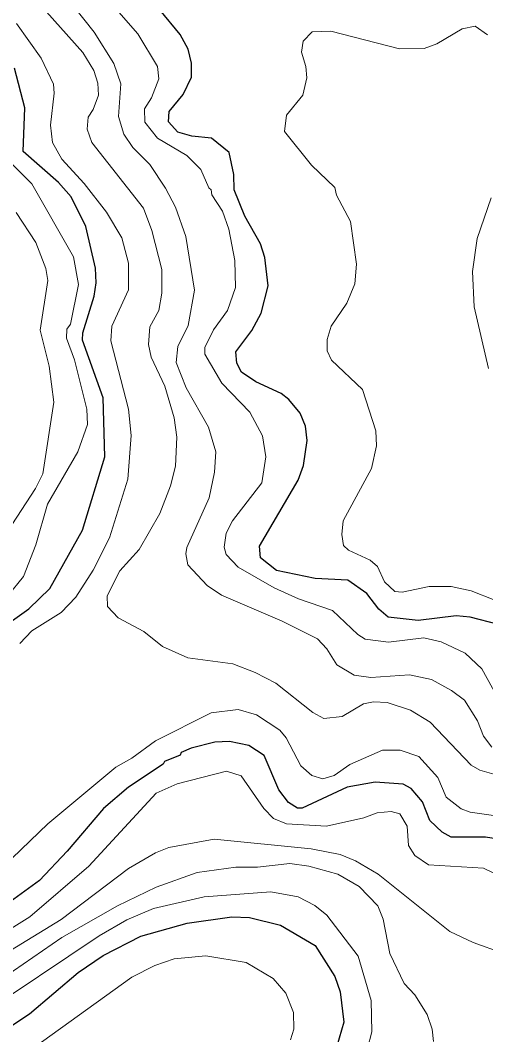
# Model space of a CAD drawing. Extents: x 673.3 to 698.5, y 6984.3 to 7012.3.
# Drawn here: x 684.494 to 685.086, y 6992.271 to 6993.56 of the extents above; entities that cross this region are included whole.
import ezdxf

# ---------------------------------------------------------------- set-up
doc = ezdxf.new("R2010")
doc.units = 0
doc.header["$LTSCALE"] = 0.032
doc.layers.add('1', color=7, linetype='Continuous', lineweight=25)
doc.layers.add('2', color=7, linetype='Continuous', lineweight=13)

msp = doc.modelspace()

# ---------------------------------------------------------------- linework, layer by layer
at = {"layer": '1'}
for points in [[(685.0483, 6992.8032), (684.9998, 6992.7976), (684.962, 6992.8016), (684.9498, 6992.8117), (684.9348, 6992.8317), (684.9106, 6992.8486), (684.8691, 6992.8506), (684.82, 6992.8611), (684.7993, 6992.8769), (684.7984, 6992.8918), (684.8475, 6992.9756), (684.8542, 6992.9941), (684.859, 6993.0261), (684.8566, 6993.0443), (684.8498, 6993.0609), (684.8356, 6993.0782), (684.8256, 6993.0858), (684.7934, 6993.1004), (684.7751, 6993.1127), (684.7692, 6993.1242), (684.7681, 6993.1384), (684.7884, 6993.1659), (684.8004, 6993.1876), (684.8093, 6993.2226), (684.8051, 6993.2584), (684.7996, 6993.2756), (684.7794, 6993.3111), (684.7659, 6993.3443), (684.7654, 6993.3638), (684.7596, 6993.3919), (684.7371, 6993.4098), (684.7121, 6993.4125), (684.6943, 6993.4175), (684.6825, 6993.4307), (684.6835, 6993.4438), (684.701, 6993.4654), (684.7116, 6993.4876), (684.7116, 6993.5052), (684.7076, 6993.5228), (684.6974, 6993.5417), (684.6715, 6993.5731)], [(684.4842, 6992.7973), (684.5048, 6992.8122), (684.5314, 6992.838), (684.5731, 6992.912), (684.6017, 6993.0052), (684.5992, 6993.0801), (684.5733, 6993.1534), (684.5734, 6993.1629), (684.5879, 6993.2091), (684.5903, 6993.2264), (684.5895, 6993.2449), (684.5775, 6993.2977), (684.5587, 6993.3356), (684.5425, 6993.3535), (684.4976, 6993.3929), (684.4999, 6993.4483), (684.4868, 6993.499)], [(685.1019, 6992.7924), (685.0659, 6992.8016), (685.0483, 6992.8032)], [(685.1047, 6992.5191), (685.0857, 6992.5223), (685.0418, 6992.5223), (685.0303, 6992.5287), (685.0147, 6992.5434), (685.0054, 6992.5673), (684.9909, 6992.5841), (684.9807, 6992.5897), (684.9451, 6992.5923), (684.9098, 6992.5859), (684.8526, 6992.559), (684.8463, 6992.559), (684.8349, 6992.5661), (684.8226, 6992.5823), (684.8041, 6992.6259), (684.7847, 6992.6388), (684.76, 6992.6436), (684.7415, 6992.6428), (684.7111, 6992.6355), (684.6988, 6992.6296), (684.6972, 6992.6262), (684.6775, 6992.6183), (684.6755, 6992.6149), (684.6318, 6992.5857), (684.5999, 6992.5587), (684.5536, 6992.5043), (684.5184, 6992.4674), (684.4483, 6992.4163)], [(684.4561, 6992.2654), (684.5058, 6992.2979), (684.5678, 6992.3506), (684.5995, 6992.3718), (684.6471, 6992.3967), (684.7062, 6992.4132), (684.7632, 6992.4211), (684.7856, 6992.4202), (684.8251, 6992.4106), (684.8688, 6992.3846), (684.894, 6992.3455), (684.9007, 6992.3257), (684.9054, 6992.2872), (684.8965, 6992.2568)]]:
    msp.add_lwpolyline(points, dxfattribs=at)
at = {"layer": '2'}
for points in [[(685.106, 6992.6908), (685.0807, 6992.7362), (685.0599, 6992.7561), (685.029, 6992.7704), (685.0072, 6992.7755), (684.9622, 6992.7699), (684.9327, 6992.7739), (684.9233, 6992.7795), (684.8908, 6992.8103), (684.8479, 6992.8251), (684.817, 6992.8389), (684.7709, 6992.8653), (684.7559, 6992.8814), (684.7532, 6992.8904), (684.756, 6992.9085), (684.7639, 6992.9239), (684.8012, 6992.9722), (684.8062, 6993.0052), (684.8018, 6993.0318), (684.7859, 6993.062), (684.7505, 6993.0989), (684.7288, 6993.1356), (684.7288, 6993.1441), (684.7395, 6993.1664), (684.7574, 6993.1912), (684.7678, 6993.2203), (684.767, 6993.2547), (684.759, 6993.2946), (684.751, 6993.3174), (684.7375, 6993.3381), (684.7368, 6993.3445), (684.7337, 6993.3467), (684.7238, 6993.37), (684.7058, 6993.388), (684.6684, 6993.4101), (684.6524, 6993.4301), (684.652, 6993.4474), (684.6607, 6993.4611), (684.67, 6993.4852), (684.6684, 6993.5011), (684.6434, 6993.5425), (684.541, 6993.6597)], [(684.5369, 6993.6091), (684.5878, 6993.5444), (684.6129, 6993.5046), (684.6219, 6993.479), (684.6188, 6993.4375), (684.6257, 6993.4149), (684.6372, 6993.398), (684.6588, 6993.3763), (684.6788, 6993.3464), (684.6915, 6993.3223), (684.7044, 6993.2851), (684.7157, 6993.2169), (684.7077, 6993.1719), (684.6945, 6993.1453), (684.6921, 6993.125), (684.7051, 6993.093), (684.7335, 6993.0429), (684.7426, 6993.0118), (684.741, 6992.9859), (684.7344, 6992.9532), (684.7057, 6992.8903), (684.7044, 6992.8821), (684.7071, 6992.8681), (684.7317, 6992.8417), (684.7497, 6992.8294), (684.8268, 6992.7966), (684.8718, 6992.774), (684.8836, 6992.7614), (684.8967, 6992.7413), (684.9185, 6992.7281), (684.9399, 6992.7251), (684.989, 6992.7283), (685.0169, 6992.7225), (685.0423, 6992.7085), (685.0587, 6992.6963), (685.0755, 6992.67), (685.0828, 6992.6504), (685.0935, 6992.6365)], [(684.6741, 6993.2433), (684.6613, 6993.2929), (684.6505, 6993.3212), (684.5849, 6993.4043), (684.5789, 6993.4213), (684.5805, 6993.4365), (684.5869, 6993.4464), (684.5935, 6993.4645), (684.5928, 6993.4797), (684.5877, 6993.4957), (684.5736, 6993.5186), (684.5166, 6993.5823)], [(684.4893, 6993.5557), (684.5204, 6993.5115), (684.5361, 6993.4786), (684.5373, 6993.4671), (684.5325, 6993.4264), (684.535, 6993.4043), (684.547, 6993.3833), (684.5753, 6993.3524), (684.6035, 6993.3161), (684.6231, 6993.2832), (684.6318, 6993.2514), (684.6318, 6993.2173), (684.6106, 6993.1711), (684.609, 6993.1524), (684.6317, 6993.066), (684.635, 6993.0323), (684.6309, 6992.9769), (684.6073, 6992.9026), (684.5867, 6992.8612), (684.5646, 6992.8271), (684.5459, 6992.8077), (684.5086, 6992.7844), (684.4935, 6992.7684)], [(685.0883, 6993.5413), (685.0726, 6993.5523), (685.0559, 6993.549), (685.0235, 6993.5296), (685.0075, 6993.524), (684.9764, 6993.5232), (684.8889, 6993.5459), (684.865, 6993.5451), (684.8536, 6993.5332), (684.8518, 6993.5191), (684.8573, 6993.5009), (684.8582, 6993.4866), (684.8532, 6993.4646), (684.8324, 6993.4391), (684.8298, 6993.4184), (684.8642, 6993.3755), (684.8938, 6993.3475), (684.8963, 6993.3377), (684.9137, 6993.3043), (684.9217, 6993.2501), (684.9193, 6993.2251), (684.9094, 6993.2004), (684.8892, 6993.1713), (684.8841, 6993.1541), (684.8841, 6993.1397), (684.8899, 6993.1281), (684.929, 6993.0908), (684.9461, 6993.0381), (684.947, 6993.0193), (684.9404, 6992.9905), (684.9047, 6992.9238), (684.903, 6992.9065), (684.905, 6992.8926), (684.9113, 6992.8867), (684.9388, 6992.874), (684.9483, 6992.8661), (684.9573, 6992.8466), (684.9704, 6992.8343), (684.9797, 6992.8335), (685.0138, 6992.8406), (685.042, 6992.8406), (685.0672, 6992.835), (685.0975, 6992.8231)], [(684.4781, 6992.8286), (684.4981, 6992.8535), (684.5139, 6992.8934), (684.5285, 6992.9452), (684.5673, 6993.0115), (684.5797, 6993.0462), (684.5787, 6993.066), (684.5628, 6993.1284), (684.5529, 6993.1561), (684.5533, 6993.1676), (684.5577, 6993.1738), (684.5682, 6993.224), (684.5617, 6993.2593), (684.5088, 6993.3518), (684.4819, 6993.3786)], [(685.0895, 6993.1176), (685.0712, 6993.1957), (685.0692, 6993.2407), (685.0749, 6993.2824), (685.0927, 6993.334)], [(684.4653, 6992.8924), (684.5132, 6992.9651), (684.5225, 6992.9838), (684.5365, 6993.0746), (684.5309, 6993.1206), (684.5195, 6993.1662), (684.5292, 6993.2291), (684.5267, 6993.2446), (684.5136, 6993.2775), (684.489, 6993.3154)], [(685.0992, 6992.6013), (685.0782, 6992.6073), (685.0673, 6992.6139), (685.015, 6992.6684), (684.9903, 6992.6834), (684.9606, 6992.6931), (684.9431, 6992.694), (684.9303, 6992.6914), (684.9033, 6992.6755), (684.8802, 6992.673), (684.8661, 6992.6804), (684.8191, 6992.7177), (684.7926, 6992.7314), (684.7643, 6992.7422), (684.7069, 6992.75), (684.6748, 6992.7643), (684.6513, 6992.7836), (684.6183, 6992.8006), (684.6049, 6992.8152), (684.6043, 6992.8289), (684.6206, 6992.8604), (684.645, 6992.8874), (684.6716, 6992.9333), (684.685, 6992.9686), (684.6914, 6992.9935), (684.6929, 6993.0302), (684.6895, 6993.0546), (684.678, 6993.0951), (684.6606, 6993.1317), (684.6571, 6993.1479), (684.6587, 6993.1705), (684.6702, 6993.1912), (684.6742, 6993.2132), (684.6741, 6993.2433)], [(684.4839, 6992.4958), (684.5289, 6992.539), (684.6156, 6992.611), (684.6359, 6992.6224), (684.6661, 6992.6444), (684.7369, 6992.6802), (684.771, 6992.6843), (684.7942, 6992.6777), (684.824, 6992.6582), (684.8321, 6992.6485), (684.8507, 6992.613), (684.8646, 6992.6006), (684.8786, 6992.5964), (684.893, 6992.6004), (684.9131, 6992.6144), (684.9545, 6992.6329), (684.9769, 6992.6329), (685.0009, 6992.6247), (685.0251, 6992.598), (685.0357, 6992.5729), (685.0545, 6992.5581), (685.0659, 6992.554), (685.1343, 6992.5442)], [(685.1093, 6992.4704), (685.083, 6992.4831), (685.0132, 6992.4872), (684.9957, 6992.4989), (684.9878, 6992.5115), (684.9859, 6992.5364), (684.9766, 6992.5519), (684.9654, 6992.5548), (684.9476, 6992.5533), (684.931, 6992.5467), (684.8835, 6992.5362), (684.8327, 6992.539), (684.816, 6992.5459), (684.8037, 6992.5588), (684.7747, 6992.6001), (684.7563, 6992.6062), (684.6935, 6992.59), (684.6666, 6992.5782), (684.5813, 6992.4856), (684.5062, 6992.4211), (684.463, 6992.3946)], [(685.1077, 6992.3751), (685.0697, 6992.3884), (685.0403, 6992.4025), (684.9492, 6992.4752), (684.9204, 6992.4924), (684.9008, 6992.5004), (684.8637, 6992.5076), (684.7407, 6992.5197), (684.6831, 6992.5092)], [(684.6831, 6992.5092), (684.6659, 6992.5023), (684.6317, 6992.4825), (684.5461, 6992.4179), (684.4817, 6992.3784)], [(685.0194, 6992.2626), (685.0179, 6992.2785), (685.0112, 6992.2969), (684.9958, 6992.3219), (684.9823, 6992.3364), (684.9637, 6992.3746), (684.9553, 6992.4183), (684.9486, 6992.4351), (684.9248, 6992.4597), (684.8976, 6992.4753), (684.861, 6992.4856), (684.8368, 6992.4888), (684.7958, 6992.484), (684.7681, 6992.484), (684.7191, 6992.4774), (684.6668, 6992.4587), (684.6178, 6992.435), (684.5468, 6992.3947), (684.473, 6992.3439), (684.4174, 6992.31), (684.378, 6992.2915), (684.275, 6992.2573)], [(684.8686, 6992.4355), (684.8473, 6992.4466), (684.8127, 6992.453), (684.7278, 6992.4466), (684.6633, 6992.4317), (684.6294, 6992.4172), (684.5942, 6992.397), (684.4407, 6992.2944), (684.3538, 6992.2493)], [(684.9354, 6992.2541), (684.9411, 6992.2749), (684.9403, 6992.315), (684.9236, 6992.371), (684.884, 6992.4231), (684.8686, 6992.4355)], [(684.4996, 6992.2465), (684.6358, 6992.3444), (684.665, 6992.3592), (684.6898, 6992.3679), (684.7299, 6992.3716), (684.7811, 6992.3633), (684.8154, 6992.3428), (684.8317, 6992.3242), (684.8416, 6992.2994), (684.8419, 6992.2783), (684.8376, 6992.2649)]]:
    msp.add_lwpolyline(points, dxfattribs=at)

doc.saveas('drawing.dxf')
